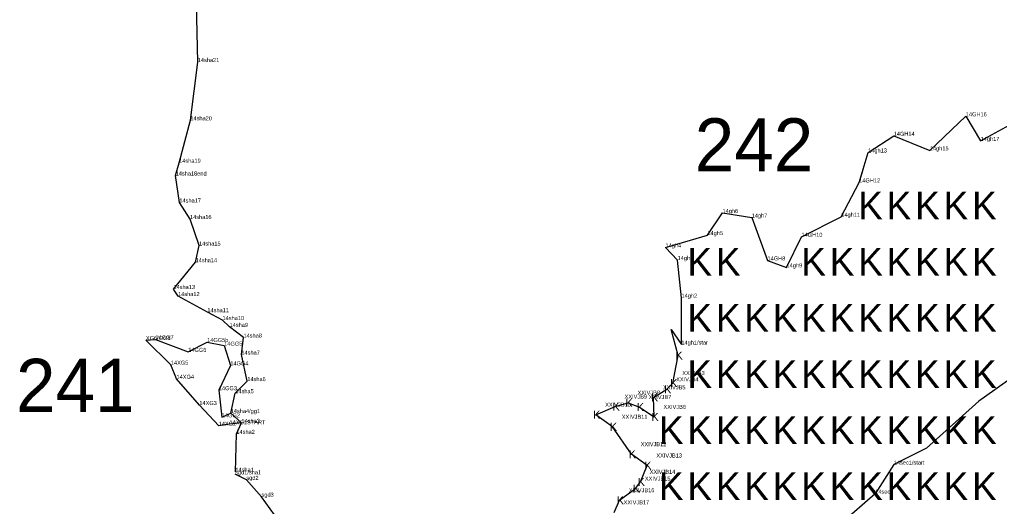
# Model space of a CAD drawing. Extents: x 2072529 to 2268812, y 436423 to 470008.
# Drawn here: x 2262872 to 2264077, y 442657 to 443255 of the extents above; entities that cross this region are included whole.
import ezdxf

# ---------------------------------------------------------------- set-up
doc = ezdxf.new("R2010")
doc.units = 0
for name, color, linetype in [('Old_Level_10', 7, 'Continuous'), ('Old_Level_20', 7, 'Continuous'), ('Old_Level_52', 7, 'Continuous'), ('Old_Level_55', 7, 'Continuous'), ('Old_Level_60', 7, 'Continuous'), ('Old_Level_62', 7, 'Continuous')]:
    doc.layers.add(name, color=color, linetype=linetype)

msp = doc.modelspace()

# ---------------------------------------------------------------- linework, layer by layer
at = {"layer": 'Old_Level_10'}
for points in [[(2263063.85, 443063.617), (2263068.206, 443079.293), (2263081.94, 443131.492), (2263090.96, 443203.08), (2263089.304, 443275.554), (2263065.615, 443350.189), (2263012.401, 443430.328), (2262957.971, 443504.495), (2262907.483, 443579.08), (2262960.867, 443700.503), (2263019.015, 443814.185), (2263070.788, 443924.825), (2263140.122, 444081.385)], [(2264498.906, 443198.378), (2264443.258, 443120.416), (2264356.446, 442986.767), (2264249.6, 442922.17), (2264209.533, 442888.757), (2264158.337, 442862.027), (2264051.491, 442786.293), (2263986.939, 442728.378), (2263946.872, 442708.331)], [(2263137.225, 442699.524), (2263138.534, 442746.021), (2263144.731, 442759.554), (2263131.481, 442771.689), (2263137.174, 442796.026), (2263151.927, 442810.901), (2263144.68, 442843.465), (2263147.257, 442864.393), (2263130.147, 442877.504), (2263121.474, 442885.922), (2263102.881, 442895.603), (2263066.862, 442915.416), (2263061.128, 442924.067), (2263088.36, 442957.094), (2263092.62, 442977.511), (2263081.524, 443010.164), (2263068.455, 443030.461), (2263063.85, 443063.617)], [(2263946.872, 442708.331), (2263924.019, 442672.501), (2263882.334, 442636.318)], [(2263185.515, 442646.712), (2263169.422, 442668.768), (2263150.799, 442689.506), (2263137.026, 442696.385)]]:
    msp.add_lwpolyline(points, dxfattribs=at)
at = {"layer": 'Old_Level_20'}
for p, q in [((2263090.96, 443203.08), (2263090.96, 443203.08)), ((2264035.372, 443136.43), (2264035.372, 443136.43)), ((2263081.94, 443131.492), (2263081.94, 443131.492)), ((2263946.676, 443112.435), (2263946.676, 443112.435)), ((2264053.545, 443106.16), (2264053.545, 443106.16)), ((2263915.308, 443091.903), (2263915.308, 443091.903)), ((2263991.159, 443094.557), (2263991.159, 443094.557)), ((2263068.206, 443079.293), (2263068.206, 443079.293)), ((2263904.246, 443055.076), (2263904.246, 443055.076)), ((2263068.455, 443030.461), (2263068.455, 443030.461)), ((2263736.224, 443017.59), (2263736.224, 443017.59)), ((2263081.524, 443010.164), (2263081.524, 443010.164)), ((2263772.076, 443011.891), (2263772.076, 443011.891)), ((2263882.256, 443012.921), (2263882.256, 443012.921)), ((2263717.572, 442990.36), (2263717.572, 442990.36)), ((2263833.341, 442988.293), (2263833.341, 442988.293)), ((2263092.62, 442977.511), (2263092.62, 442977.511)), ((2263666.198, 442975.24), (2263666.198, 442975.24)), ((2263088.36, 442957.094), (2263088.36, 442957.094)), ((2263681.007, 442959.68), (2263681.007, 442959.68)), ((2263791.562, 442959.231), (2263791.562, 442959.231)), ((2263814.961, 442950.748), (2263814.961, 442950.748)), ((2263061.128, 442924.067), (2263061.128, 442924.067)), ((2263066.862, 442915.416), (2263066.862, 442915.416)), ((2263685.861, 442913.436), (2263685.861, 442913.436)), ((2263102.881, 442895.603), (2263102.881, 442895.603)), ((2263121.474, 442885.922), (2263121.474, 442885.922)), ((2263130.147, 442877.504), (2263130.147, 442877.504)), ((2263027.302, 442861.432), (2263027.302, 442861.432)), ((2263039.09, 442862.201), (2263039.09, 442862.201)), ((2263147.257, 442864.393), (2263147.257, 442864.393)), ((2263102.568, 442858.944), (2263102.568, 442858.944)), ((2263123.563, 442854.509), (2263123.563, 442854.509)), ((2263685.647, 442855.806), (2263685.647, 442855.806)), ((2263079.337, 442846.826), (2263079.337, 442846.826)), ((2263144.68, 442843.465), (2263144.68, 442843.465)), ((2263057.945, 442831.015), (2263057.945, 442831.015)), ((2263131.075, 442830.2), (2263131.075, 442830.2)), ((2263064.965, 442813.742), (2263064.965, 442813.742)), ((2263151.927, 442810.901), (2263151.927, 442810.901)), ((2263116.974, 442799.704), (2263116.974, 442799.704)), ((2263137.174, 442796.026), (2263137.174, 442796.026)), ((2263092.964, 442781.515), (2263092.964, 442781.515)), ((2263120.563, 442766.418), (2263120.563, 442766.418)), ((2263131.481, 442771.689), (2263131.481, 442771.689)), ((2263131.481, 442771.689), (2263131.481, 442771.689)), ((2263116.735, 442756.036), (2263116.735, 442756.036)), ((2263130.055, 442757.873), (2263130.055, 442757.873)), ((2263144.725, 442759.564), (2263144.725, 442759.564)), ((2263144.731, 442759.554), (2263144.731, 442759.554)), ((2263138.534, 442746.021), (2263138.534, 442746.021)), ((2263946.872, 442708.331), (2263946.872, 442708.331)), ((2263137.026, 442696.385), (2263137.026, 442696.385)), ((2263137.026, 442696.385), (2263137.026, 442696.385)), ((2263137.225, 442699.524), (2263137.225, 442699.524)), ((2263150.799, 442689.506), (2263150.799, 442689.506)), ((2263169.422, 442668.768), (2263169.422, 442668.768)), ((2263169.422, 442668.768), (2263169.422, 442668.768)), ((2263924.019, 442672.501), (2263924.019, 442672.501))]:
    msp.add_line(p, q, dxfattribs=at)
at = {"layer": 'Old_Level_52'}
msp.add_line((2263685.647, 442855.806), (2263685.647, 442855.806), dxfattribs=at)
msp.add_line((2263685.647, 442855.806), (2263685.647, 442855.806), dxfattribs=at)
for points in [[(2263685.647, 442855.806), (2263685.861, 442913.436), (2263681.007, 442959.68), (2263666.198, 442975.24), (2263717.572, 442990.36), (2263736.224, 443017.59), (2263772.076, 443011.891), (2263791.562, 442959.231), (2263814.961, 442950.748), (2263833.341, 442988.293), (2263882.256, 443012.921), (2263904.246, 443055.076), (2263915.308, 443091.903), (2263946.676, 443112.435), (2263991.159, 443094.557), (2264035.372, 443136.43), (2264053.545, 443106.16), (2264094.027, 443128.233), (2264118.455, 443162.368), (2264137.19, 443142.963), (2264168.257, 443124.933), (2264172.082, 443183.656), (2264223.311, 443170.743)], [(2263685.647, 442855.806), (2263685.861, 442913.436), (2263681.007, 442959.68), (2263666.198, 442975.24), (2263717.572, 442990.36), (2263736.224, 443017.59), (2263772.076, 443011.891), (2263791.562, 442959.231), (2263814.961, 442950.748), (2263833.341, 442988.293), (2263882.256, 443012.921), (2263904.246, 443055.076), (2263909.088, 443071.195)], [(2263685.647, 442855.806), (2263685.861, 442913.436), (2263681.007, 442959.68), (2263666.198, 442975.24), (2263717.572, 442990.36), (2263736.224, 443017.59), (2263772.076, 443011.891), (2263791.562, 442959.231), (2263814.961, 442950.748), (2263833.341, 442988.293), (2263882.256, 443012.921), (2263904.246, 443055.076), (2263909.088, 443071.195)], [(2263603.071, 442649.581), (2263609.458, 442664.489), (2263629.216, 442678.787), (2263635.174, 442687.104), (2263643.386, 442707.13), (2263624.143, 442721.054), (2263600.915, 442754.719), (2263580.426, 442769.571), (2263604.308, 442779.561), (2263620.226, 442784.387), (2263634.068, 442778.967), (2263652.175, 442766.914), (2263651.545, 442790.923), (2263667.742, 442800.841), (2263675.239, 442808.521), (2263681.686, 442842.389), (2263672.903, 442874.417), (2263685.647, 442855.806)], [(2263144.731, 442759.554), (2263130.055, 442757.873), (2263116.735, 442756.036), (2263092.964, 442781.515), (2263064.965, 442813.742), (2263057.945, 442831.015), (2263027.302, 442861.432), (2263039.09, 442862.201), (2263079.337, 442846.826), (2263102.568, 442858.944), (2263123.563, 442854.509), (2263131.075, 442830.2), (2263116.974, 442799.704), (2263120.563, 442766.418), (2263131.481, 442771.689)]]:
    msp.add_lwpolyline(points, dxfattribs=at)

# ---------------------------------------------------------------- texts
at = {"layer": 'Old_Level_20'}
for p in [(2263678.432, 442837.467), (2263671.985, 442803.599), (2263664.488, 442795.919), (2263616.972, 442779.465), (2263648.291, 442786.001), (2263601.054, 442774.639), (2263630.814, 442774.045), (2263577.172, 442764.649), (2263648.921, 442761.992), (2263597.661, 442749.797), (2263620.889, 442716.132), (2263640.132, 442702.208), (2263631.92, 442682.182), (2263625.962, 442673.865), (2263606.204, 442659.567)]:
    msp.add_text('K', height=9.843, dxfattribs=at).set_placement(p)
at = {"layer": 'Old_Level_55'}
for p in [(2263902.992, 443009.632), (2263937.992, 443009.632), (2263972.992, 443009.632), (2264007.992, 443009.632), (2264042.992, 443009.632), (2263692.992, 442940.632), (2263727.992, 442940.632), (2263832.992, 442940.632), (2263867.992, 442940.632), (2263902.992, 442940.632), (2263937.992, 442940.632), (2263972.992, 442940.632), (2264007.992, 442940.632), (2264042.992, 442940.632), (2263692.992, 442871.632), (2263727.992, 442871.632), (2263762.992, 442871.632), (2263797.992, 442871.632), (2263832.992, 442871.632), (2263867.992, 442871.632), (2263902.992, 442871.632), (2263937.992, 442871.632), (2263972.992, 442871.632), (2264007.992, 442871.632), (2264042.992, 442871.632), (2263692.992, 442802.632), (2263727.992, 442802.632), (2263762.992, 442802.632), (2263797.992, 442802.632), (2263832.992, 442802.632), (2263867.992, 442802.632), (2263902.992, 442802.632), (2263937.992, 442802.632), (2263972.992, 442802.632), (2264007.992, 442802.632), (2264042.992, 442802.632), (2263657.992, 442733.632), (2263692.992, 442733.632), (2263727.992, 442733.632), (2263762.992, 442733.632), (2263797.992, 442733.632), (2263832.992, 442733.632), (2263867.992, 442733.632), (2263902.992, 442733.632), (2263937.992, 442733.632), (2263972.992, 442733.632), (2264007.992, 442733.632), (2264042.992, 442733.632), (2263657.992, 442664.632), (2263692.992, 442664.632), (2263727.992, 442664.632), (2263762.992, 442664.632), (2263797.992, 442664.632), (2263832.992, 442664.632), (2263867.992, 442664.632), (2263902.992, 442664.632), (2263937.992, 442664.632), (2263972.992, 442664.632), (2264007.992, 442664.632), (2264042.992, 442664.632)]:
    msp.add_text('K', height=34, dxfattribs=at).set_placement(p)
at = {"layer": 'Old_Level_60'}
for s, p in [('14sha21', (2263090.96, 443203.08)), ('14sha20', (2263081.94, 443131.492)), ('14GH16', (2264035.372, 443136.43)), ('14GH14', (2263946.676, 443112.435)), ('14gh17', (2264053.545, 443106.16)), ('14gh13', (2263915.308, 443091.903)), ('14gh15', (2263991.159, 443094.557)), ('14sha19', (2263068.206, 443079.293)), ('14sha18end', (2263063.85, 443063.617)), ('14GH12', (2263904.246, 443055.076)), ('14sha17', (2263068.455, 443030.461)), ('14gh6', (2263736.224, 443017.59)), ('14gh7', (2263772.076, 443011.891)), ('14gh11', (2263882.256, 443012.921)), ('14sha16', (2263081.524, 443010.164)), ('14gh5', (2263717.572, 442990.36)), ('14GH10', (2263833.341, 442988.293)), ('14sha15', (2263092.62, 442977.511)), ('14gh4', (2263666.198, 442975.24)), ('14sha14', (2263088.36, 442957.094)), ('14gh3', (2263681.007, 442959.68)), ('14GH8', (2263791.562, 442959.231)), ('14gh9', (2263814.961, 442950.748)), ('14sha13', (2263061.128, 442924.067)), ('14sha12', (2263066.862, 442915.416)), ('14gh2', (2263685.861, 442913.436)), ('14sha11', (2263102.881, 442895.603)), ('14sha10', (2263121.474, 442885.922)), ('14sha9', (2263130.147, 442877.504)), ('XG6/GG8', (2263027.302, 442861.432)), ('14GG7', (2263039.09, 442862.201)), ('14GG5b', (2263102.568, 442858.944)), ('14GG5', (2263123.563, 442854.509)), ('14sha8', (2263147.257, 442864.393)), ('14gh1/star', (2263685.647, 442855.806)), ('14GG6', (2263079.337, 442846.826)), ('14sha7', (2263144.68, 442843.465)), ('14XG5', (2263057.945, 442831.015)), ('14GG4', (2263131.075, 442830.2)), ('XXIVJB3 ', (2263686.749, 442818.363)), ('14XG4', (2263064.965, 442813.742)), ('14sha6', (2263151.927, 442810.901)), ('XXIVJB4 ', (2263679.252, 442810.683)), ('14GG3', (2263116.974, 442799.704)), ('14sha5', (2263137.174, 442796.026)), ('XXIVJB8 ', (2263631.736, 442794.229)), ('XXIVJB5 ', (2263663.055, 442800.765)), ('XXIVJB9 ', (2263615.817, 442789.403)), ('XXIVJB7 ', (2263645.578, 442788.809)), ('14XG3', (2263092.964, 442781.515)), ('14sha4/gg1', (2263131.481, 442771.689)), ('14sha4/gg1', (2263131.481, 442771.689)), ('XXIVJB10 ', (2263591.936, 442779.413)), ('XXIVJB6 ', (2263663.685, 442776.755)), ('14GG2', (2263120.563, 442766.418)), ('14XG1START', (2263130.055, 442757.873)), ('14sha3', (2263144.731, 442759.554)), ('14sha3', (2263144.731, 442759.554)), ('XXIVJB11 ', (2263612.425, 442764.561)), ('14XG2', (2263116.735, 442756.036)), ('14sha2', (2263138.534, 442746.021)), ('XXIVJB12 ', (2263635.653, 442730.896)), ('XXIVJB13 ', (2263654.895, 442716.972)), ('14sha1', (2263137.225, 442699.524)), ('14sec1/start', (2263946.872, 442708.331)), ('sgd1/sha1', (2263137.026, 442696.385)), ('sgd1/sha1', (2263137.026, 442696.385)), ('sgd2', (2263150.799, 442689.506)), ('XXIVJB15 ', (2263640.725, 442688.629)), ('XXIVJB14 ', (2263646.683, 442696.946)), ('XXIVJB16 ', (2263620.968, 442674.331)), ('sgd3', (2263169.422, 442668.768)), ('sgd3', (2263169.422, 442668.768)), ('14sec2', (2263924.019, 442672.501)), ('XXIVJB17 ', (2263614.58, 442659.423))]:
    msp.add_text(s, height=5, dxfattribs=at).set_placement(p)
at = {"layer": 'Old_Level_62'}
for s, p in [('242', (2263702.067, 443068.582)), ('241', (2262867.567, 442773.017))]:
    msp.add_text(s, height=65.34, dxfattribs=at).set_placement(p)

doc.saveas('drawing.dxf')
